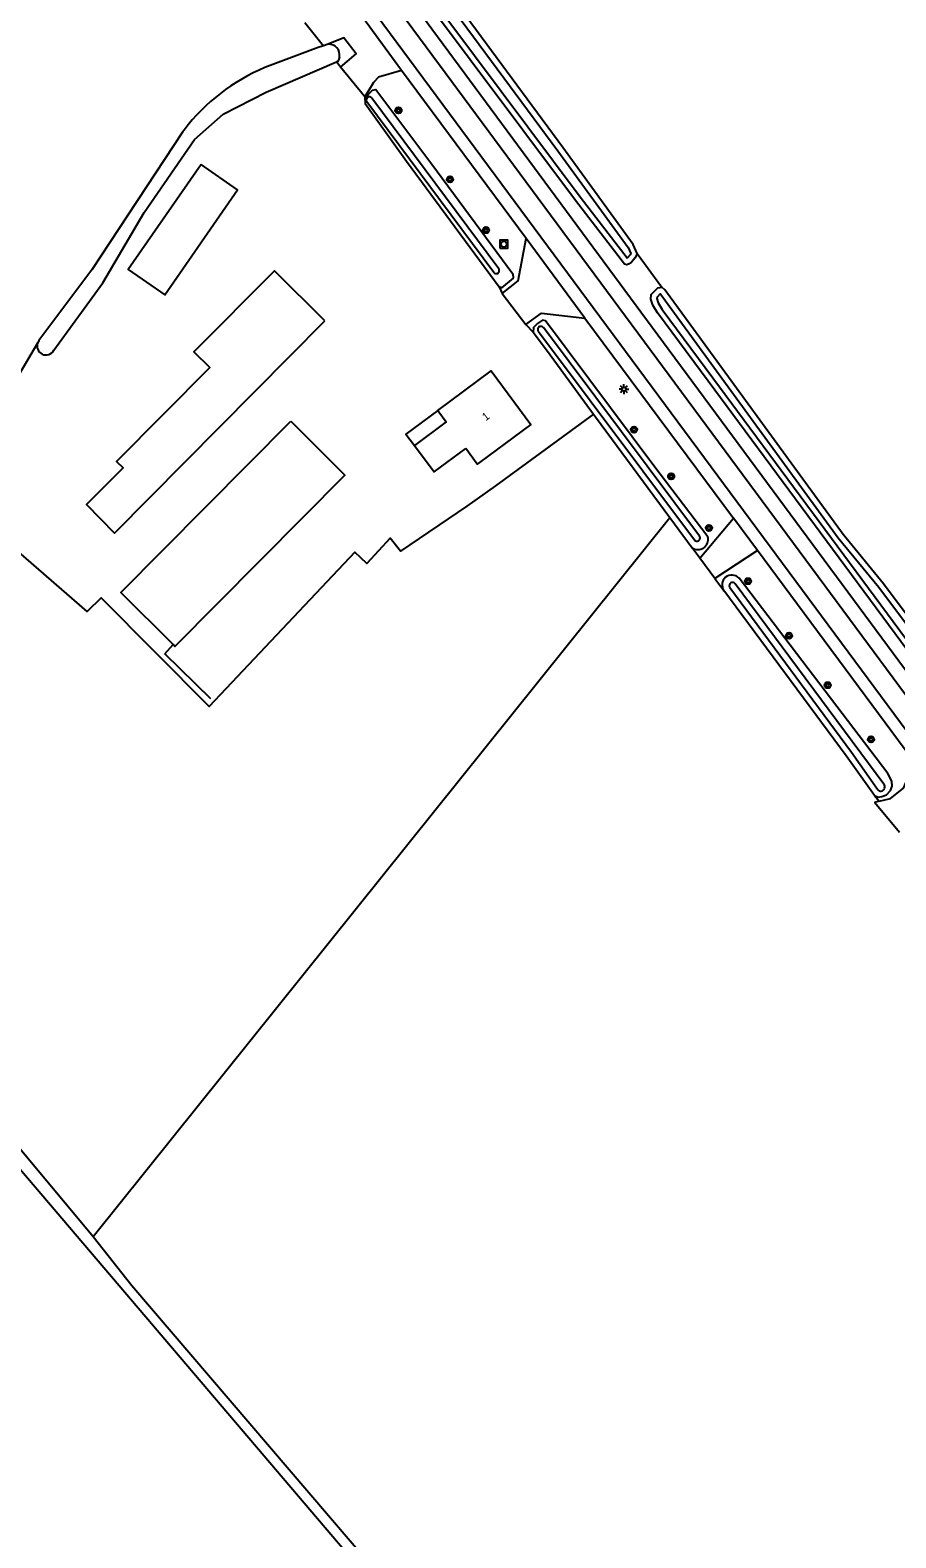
# Model space of a CAD drawing. Extents: x 136000 to 141014, y 402000 to 403500.
# Drawn here: x 139932.7 to 140043.1, y 403046.4 to 403238.8 of the extents above; entities that cross this region are included whole.
import ezdxf

# ---------------------------------------------------------------- set-up
doc = ezdxf.new("R2010")
doc.units = 0
for name, color, linetype in [('gg-afsc-erfafscheiding', 7, 'Continuous'), ('gg-afsc-hekwerk', 7, 'Continuous'), ('gg-anno-huisnummerreeks BGT', 7, 'Continuous'), ('gg-bbg-bijgebouw', 7, 'Continuous'), ('gg-bbg-hoofdgebouw', 7, 'Continuous'), ('gg-bbg-luifel en loopbrug', 7, 'Continuous'), ('gg-bbg-open loods', 7, 'Continuous'), ('gg-knt-bronhoudergrens', 7, 'Continuous'), ('gg-knt-onverhard', 7, 'Continuous'), ('gg-knt-verharding', 7, 'Continuous'), ('gg-knt-verharding nz', 7, 'Continuous'), ('gg-kntw-bovenkant insteek waterloop', 7, 'Continuous'), ('gg-kntw-waterlijn', 7, 'Continuous'), ('gt-grn-groengrens NZ', 7, 'Continuous'), ('gt-symb-boom', 7, 'Continuous'), ('gt-symb-lichtmast', 7, 'Continuous'), ('gt-symb-rioolschacht', 7, 'Continuous')]:
    doc.layers.add(name, color=color, linetype=linetype)

# ---------------------------------------------------------------- blocks, each defined once
blk = doc.blocks.new('gt0-BOOM')
at = {"layer": 'gt-symb-boom'}
for radius in [0.4, 0.2]:
    blk.add_circle((0, 0), radius, dxfattribs=at)
blk = doc.blocks.new('gt0-RS')
at = {"layer": 'gt-symb-rioolschacht'}
blk.add_lwpolyline([(-0.5, -0.5), (0.5, -0.5), (0.5, 0.5), (-0.5, 0.5)], close=True, dxfattribs=at)
blk.add_circle((0, 0), 0.375, dxfattribs=at)
blk = doc.blocks.new('gt0-LMAST')
at = {"layer": 'gt-symb-lichtmast'}
for p, q in [((-0.18, 0.17), (-0.45, 0.44)), ((0, 0.25), (0, 0.62)), ((0.17, 0.17), (0.44, 0.44)), ((-0.25, 0), (-0.63, 0)), ((-0.18, -0.18), (-0.45, -0.45)), ((0, -0.25), (0, -0.63)), ((0.44, -0.45), (0.17, -0.18)), ((0.25, 0), (0.62, 0))]:
    blk.add_line(p, q, dxfattribs=at)
blk.add_circle((0, 0), 0.25, dxfattribs=at)

msp = doc.modelspace()

# ---------------------------------------------------------------- linework, layer by layer
at = {"layer": 'gg-afsc-erfafscheiding'}
for p, q in [((139972.27, 403234.09), (139971.75, 403234.74)), ((139975.35, 403230.28), (139975.39, 403230.13)), ((139992.49, 403206.06), (139992.9, 403205.18)), ((139995.92, 403201.24), (139996.85, 403200.26))]:
    msp.add_line(p, q, dxfattribs=at)
at = {"layer": 'gg-afsc-hekwerk'}
for p, q in [((139949.87, 403159.24), (139950.91, 403160.39)), ((139955.72, 403153.47), (139949.87, 403159.24))]:
    msp.add_line(p, q, dxfattribs=at)
at = {"layer": 'gg-bbg-bijgebouw'}
for points in [[(139970.27, 403201.7), (139963.84, 403208.07), (139953.57, 403197.74), (139955.58, 403195.74), (139943.68, 403183.78), (139944.53, 403182.94), (139939.87, 403178.26), (139943.43, 403174.6), (139970.27, 403201.7)], [(139965.93, 403188.92), (139972.84, 403182.03), (139951.15, 403160.15), (139950.91, 403160.39), (139944.24, 403167.04), (139965.93, 403188.92)]]:
    msp.add_lwpolyline(points, dxfattribs=at)
at = {"layer": 'gg-bbg-hoofdgebouw'}
for points in [[(139984.67, 403190.26), (139991.49, 403195.32), (139996.55, 403188.5), (139990.01, 403183.65), (139989.71, 403183.43), (139988.24, 403185.4)], [(139984.67, 403190.26), (139985.74, 403188.81), (139981.69, 403185.82)], [(139981.69, 403185.82), (139984.23, 403182.42), (139988.24, 403185.4)]]:
    msp.add_lwpolyline(points, dxfattribs=at)
at = {"layer": 'gg-bbg-luifel en loopbrug'}
msp.add_lwpolyline([(139984.67, 403190.26), (139980.62, 403187.25), (139981.69, 403185.82)], dxfattribs=at)
at = {"layer": 'gg-bbg-open loods'}
msp.add_lwpolyline([(139954.48, 403221.66), (139945.18, 403208.25), (139949.84, 403205.02), (139959.13, 403218.43), (139954.48, 403221.66)], dxfattribs=at)
at = {"layer": 'gg-knt-bronhoudergrens'}
for p, q in [((140010.11, 403210.28), (140013.28, 403205.99)), ((139940.72, 403084.88), (140014.27, 403176.61)), ((140020.02, 403168.85), (140021.18, 403167.28)), ((140040.4, 403141.16), (140041.01, 403140.41))]:
    msp.add_line(p, q, dxfattribs=at)
for points in [[(140004.55, 403189.81), (139992.04, 403180.67), (139988.38, 403178.07), (139979.92, 403172.33), (139978.62, 403173.98), (139975.64, 403170.73), (139974.11, 403172.2), (139955.5, 403152.51), (139941.73, 403166.36), (139939.96, 403164.61), (139922.39, 403179.86), (139933.65, 403198.92)], [(139995.27, 403018.9), (139986.14, 403029.13), (139907.7, 403121.2), (139894.14, 403138)], [(139895.66, 403139.22), (139898.27, 403135.8), (139940.72, 403084.88)], [(139940.72, 403084.88), (139945.64, 403078.61), (139996.08, 403019.62)]]:
    msp.add_lwpolyline(points, dxfattribs=at)
at = {"layer": 'gg-knt-onverhard'}
msp.add_line((139967.72, 403239.79), (139970.09, 403236.8), dxfattribs=at)
msp.add_lwpolyline([(140041.01, 403140.41), (140040.44, 403140.27), (140043.58, 403136.46)], dxfattribs=at)
at = {"layer": 'gg-knt-verharding'}
for p, q in [((139980.03, 403233.66), (139972.08, 403244.57)), ((139975.35, 403230.28), (139972.27, 403234.09)), ((139995.96, 403212.19), (139980.03, 403233.66)), ((140003.45, 403202.04), (139995.96, 403212.19)), ((139992.9, 403205.18), (139995.92, 403201.24)), ((140003.45, 403202.04), (140022.39, 403176.55)), ((140018.11, 403171.42), (140022.39, 403176.55)), ((140025.47, 403172.41), (140022.39, 403176.55)), ((140025.47, 403172.41), (140020.02, 403168.85)), ((140045.18, 403145.82), (140025.47, 403172.41)), ((140020.02, 403168.85), (140018.11, 403171.42))]:
    msp.add_line(p, q, dxfattribs=at)
for points in [[(140096.33, 403086.84), (140011.3, 403201.85), (139980.57, 403243.53), (139960.42, 403270.62), (139945.77, 403290.87), (139933.81, 403307.75), (139920.1, 403328.31)], [(139972.27, 403234.09), (139974.26, 403235.79), (139972.68, 403237.8), (139970.71, 403236.99)], [(139980.03, 403233.66), (139977.11, 403232.78), (139976.46, 403232.1), (139975.35, 403230.28)], [(139992.9, 403205.18), (139994.94, 403206.79), (139995.96, 403212.19)], [(139995.92, 403201.24), (139997.91, 403202.67), (140003.45, 403202.04)], [(140041.01, 403140.41), (140042.44, 403140.77), (140044.11, 403142.1), (140044.99, 403144.12), (140045.18, 403145.82)]]:
    msp.add_lwpolyline(points, dxfattribs=at)
at = {"layer": 'gg-knt-verharding nz'}
for points in [[(140112.51, 403061.85), (139985.62, 403233.35), (139955.17, 403274.53), (139944.6, 403289.15), (139934.19, 403303.93), (139924.03, 403318.86), (139914.21, 403333.96), (139884.51, 403381.66), (139857.85, 403424.6)], [(140110.33, 403060.22), (140079.23, 403102.35), (140049.53, 403142.53), (139991.99, 403220.26), (139952.52, 403273.56), (139941.99, 403288.26), (139931.55, 403303.06), (139921.35, 403318.01), (139911.98, 403332.32), (139882.35, 403380.09), (139855.58, 403423.19)]]:
    msp.add_lwpolyline(points, dxfattribs=at)
at = {"layer": 'gg-kntw-bovenkant insteek waterloop'}
for p, q in [((139970.71, 403236.99), (139970.09, 403236.8)), ((140014.27, 403176.61), (140017.14, 403172.74))]:
    msp.add_line(p, q, dxfattribs=at)
for points in [[(140010.11, 403210.28), (140009.87, 403209.73), (140009.41, 403209.2), (140009.1, 403208.97), (140008.8, 403208.86), (140008.5, 403208.95), (140002.26, 403217.04), (139982.09, 403244.04), (139973.73, 403255.03), (139973.54, 403255.7), (139973.52, 403256.49), (139973.76, 403257.14), (139974.12, 403257.57), (139974.68, 403257.85), (139975.23, 403257.87), (139975.73, 403257.58)], [(140010.11, 403210.28), (140009.61, 403211.43), (140000.62, 403223.84), (139988.28, 403240.52), (139983.39, 403247.07), (139975.73, 403257.58)], [(139970.09, 403236.8), (139969.41, 403236.59), (139962.63, 403234.04)], [(139935.7, 403197.95), (139941.95, 403206.54), (139947.23, 403215.52), (139953.62, 403224.85), (139957.3, 403228.07), (139962.8, 403230.88), (139971.75, 403234.74)], [(139972.14, 403235.37), (139972.05, 403235.08), (139971.91, 403234.81), (139971.75, 403234.74)], [(139975.39, 403230.13), (139976.35, 403231.14), (139976.78, 403231.23), (139983.94, 403221.68), (139994.25, 403207.72), (139994.29, 403207.17), (139992.81, 403205.92), (139992.49, 403206.06)], [(139975.39, 403230.13), (139975.4, 403229.44), (139980.68, 403222.09), (139992.49, 403206.06)], [(139952.31, 403226.05), (139952.12, 403225.79), (139940.52, 403208.2), (139933.8, 403199.18), (139933.65, 403198.92)], [(140100.17, 403089.33), (140098.43, 403087.93), (140097.82, 403088.22), (140097.14, 403088.86), (140066.94, 403129.46), (140062.21, 403135.59), (140044.59, 403159.63), (140019.19, 403194), (140012.69, 403202.73), (140012.12, 403203.71), (140011.88, 403204.47), (140011.91, 403205.06), (140012.76, 403205.9), (140013.28, 403205.99)], [(140064.03, 403138.02), (140056.76, 403147.81), (140041.54, 403168.16), (140036.38, 403174.45), (140013.64, 403205.65), (140013.28, 403205.99)], [(140019.13, 403174.13), (140012.23, 403183.2), (139998.41, 403201.71), (139998.03, 403201.79), (139997.4, 403201.37), (139996.87, 403200.86), (139996.85, 403200.26)], [(139996.85, 403200.26), (139998.67, 403197.84), (140004.55, 403189.81)], [(140004.55, 403189.81), (140004.8, 403189.45), (140014.27, 403176.61)], [(140040.4, 403141.16), (140040.87, 403140.94), (140041.33, 403141.01), (140041.91, 403141.25), (140042.42, 403141.78), (140042.66, 403142.34), (140042.59, 403142.97), (140042.08, 403143.97), (140023.12, 403168.89)], [(140040.4, 403141.16), (140036.79, 403146.19), (140021.18, 403167.28)]]:
    msp.add_lwpolyline(points, dxfattribs=at)
for centre, radius, start, end in [((139970.76, 403235.6), 1.4, 350.4842, 91.9774), ((139972.46, 403210.68), 25.34, 112.8189, 142.6562), ((139934.69, 403198.48), 1.13, 156.9748, 332.4749), ((140017.86, 403173.83), 1.31, 236.3704, 13.4013), ((140022.21, 403168.01), 1.26, 43.7523, 215.4631)]:
    msp.add_arc(centre, radius, start, end, dxfattribs=at)
at = {"layer": 'gg-kntw-waterlijn'}
for p, q in [((139976.25, 403230.17), (139992.45, 403208.38)), ((139975.61, 403229.69), (139991.81, 403207.9)), ((139997.52, 403200.36), (140017.42, 403173.77)), ((140018.06, 403174.25), (139998.16, 403200.84)), ((140041.58, 403142.6), (140022.62, 403168.15))]:
    msp.add_line(p, q, dxfattribs=at)
for points in [[(140008.95, 403211.06), (140009.29, 403210.28), (140009.23, 403210.13), (140008.9, 403209.75), (140008.86, 403209.72), (140002.86, 403217.49), (139982.69, 403244.49), (139974.62, 403255.43), (139974.45, 403255.84), (139974.4, 403256.27), (139974.49, 403256.63), (139974.65, 403256.87), (139974.9, 403257.03), (139975.09, 403257), (139975.3, 403256.85), (139982.78, 403246.63), (139987.67, 403240.07), (140000.01, 403223.4), (140008.95, 403211.06)], [(140040.95, 403167.7), (140035.78, 403173.99), (140013.07, 403205.15), (140012.65, 403204.73), (140012.64, 403204.56), (140012.81, 403204.01), (140013.31, 403203.14), (140019.79, 403194.45), (140045.19, 403160.08), (140062.8, 403136.04), (140067.54, 403129.92), (140097.71, 403089.36), (140098.25, 403088.84), (140098.33, 403088.8), (140099.2, 403089.51), (140099.08, 403089.71), (140098.65, 403090.36), (140069.2, 403130.34), (140064.22, 403136.61), (140063.55, 403137.4), (140063.43, 403137.57), (140056.16, 403147.37), (140040.95, 403167.7)], [(140021.92, 403167.7), (140037.47, 403146.69), (140040.76, 403141.94)]]:
    msp.add_lwpolyline(points, dxfattribs=at)
for centre, radius, start, end in [((139975.96, 403229.89), 0.404, 44.4215, 208.8025), ((139992.13, 403208.13), 0.4, 214.9327, 38.2913), ((139997.83, 403200.6), 0.4, 35.1204, 218.6194), ((140017.74, 403174.01), 0.4, 215.7624, 37.8916), ((140022.28, 403167.92), 0.415, 33.7533, 210.6382), ((140041.19, 403142.24), 0.529, 214.4376, 42.9329)]:
    msp.add_arc(centre, radius, start, end, dxfattribs=at)
at = {"layer": 'gt-grn-groengrens NZ'}
msp.add_line((140018.11, 403171.42), (140017.14, 403172.74), dxfattribs=at)

# ---------------------------------------------------------------- block references
at = {"layer": 'gt-symb-boom'}
for p in [(139979.66, 403228.56), (139986.25, 403219.75), (139990.82, 403213.28), (140009.72, 403187.83), (140014.45, 403181.87), (140019.28, 403175.28), (140024.26, 403168.49), (140029.49, 403161.53), (140034.42, 403155.22), (140039.95, 403148.3)]:
    msp.add_blockref('gt0-BOOM', p, dxfattribs=at)
at = {"layer": 'gt-symb-lichtmast'}
msp.add_blockref('gt0-LMAST', (140008.43, 403192.99), dxfattribs=at)
at = {"layer": 'gt-symb-rioolschacht'}
msp.add_blockref('gt0-RS', (139993.11, 403211.49), dxfattribs=at)

# ---------------------------------------------------------------- texts
at = {"layer": 'gg-anno-huisnummerreeks BGT'}
msp.add_text('1', height=1, rotation=36.6, dxfattribs=at).set_placement((139990.79, 403188.89))

doc.saveas('drawing.dxf')
